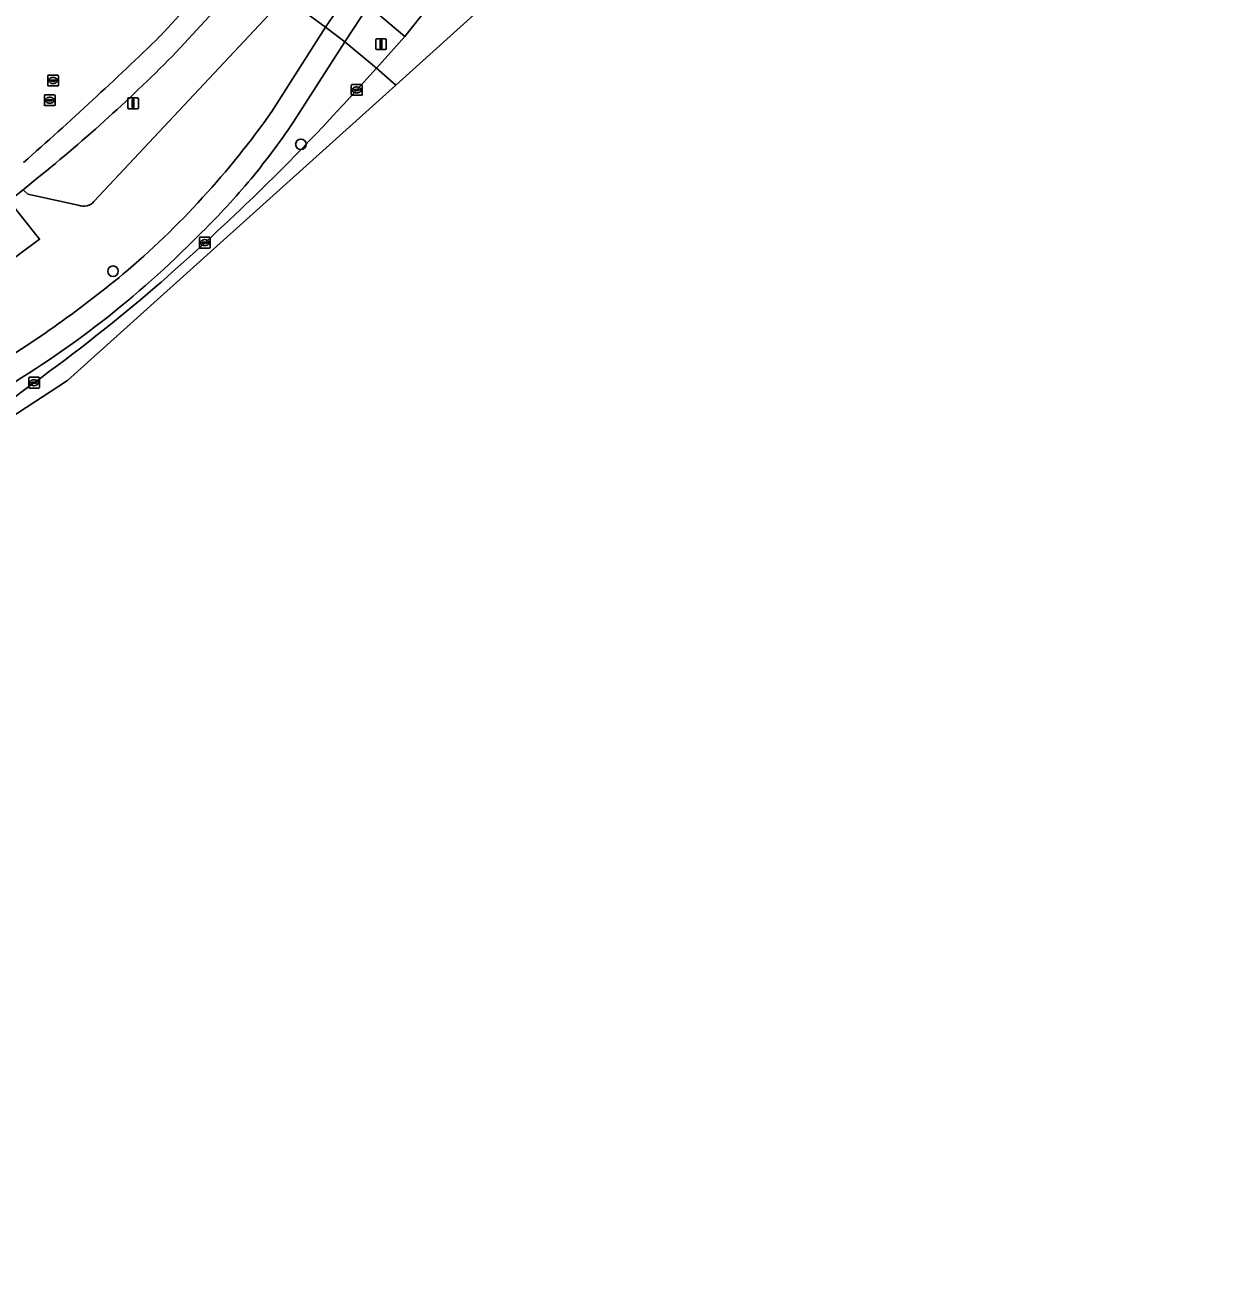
# Model space of a CAD drawing. Extents: x 162542 to 163147, y 380779 to 381521.
# Drawn here: x 163027.9 to 163139.1, y 380815.7 to 380931.8 of the extents above; entities that cross this region are included whole.
import ezdxf

# ---------------------------------------------------------------- set-up
doc = ezdxf.new("R2010")
doc.units = 0
for name, color, linetype in [('IMGEO_Berm_groen', 7, 'Continuous'), ('IMGEO_Boom', 7, 'Continuous'), ('IMGEO_Fietspad_gesloten', 7, 'Continuous'), ('IMGEO_Kolk', 7, 'Continuous'), ('IMGEO_Lichtmast', 7, 'Continuous'), ('IMGEO_Parkeervlak_open', 7, 'Continuous'), ('IMGEO_Rijbaan_lokaal_gesloten', 7, 'Continuous'), ('IMGEO_Rijbaan_lokaal_open', 7, 'Continuous'), ('IMGEO_Rioolput', 7, 'Continuous'), ('IMGEO_Verkeersregelinstallatiepaal', 7, 'Continuous'), ('IMGEO_Voetpad_open', 7, 'Continuous')]:
    doc.layers.add(name, color=color, linetype=linetype)

msp = doc.modelspace()

# ---------------------------------------------------------------- linework, layer by layer
at = {"layer": 'IMGEO_Berm_groen'}
for points in [[(163051.99, 380934.32), (163052.05, 380934.4), (163048.77, 380936.81), (163047.21, 380935.02), (163044.99, 380932.62), (163041.93, 380929.28)], [(163050.84, 380923.77), (163055.83, 380931.61), (163053.87, 380933.06), (163052.05, 380934.4), (163051.99, 380934.32), (163034.27, 380915.4)], [(163034.27, 380915.4), (163051.99, 380934.32)], [(163058.74, 380925.78), (163060.56, 380927.82), (163057.64, 380930.26), (163052.85, 380922.81)], [(163029.01, 380917.56), (163027.7, 380916.49), (163028.14, 380916.07), (163032.83, 380915.06)], [(163032.83, 380915.06), (163028.14, 380916.07), (163027.7, 380916.49), (163026.4, 380915.45), (163026.85, 380914.88), (163029.22, 380911.89), (163015.64, 380901.78), (163005.14, 380895.12), (163000, 380892.28), (162996.57, 380890.66), (162994.35, 380889.86), (162987.77, 380887.48), (162985.15, 380890.36), (162981.81, 380888.96), (162985.59, 380886.89), (162977.65, 380883.47), (162971.48, 380881.39), (162965.78, 380880.08), (162964.39, 380880.07), (162962.19, 380880.6), (162961.24, 380881.12), (162960.57, 380881.64), (162957.75, 380880.86), (162952.33, 380879.39)]]:
    msp.add_lwpolyline(points, dxfattribs=at)
for points in [[(163061.93, 380936.56), (163059.82, 380933.6), (163063.2, 380930.76), (163065.49, 380933.6)], [(163029.22, 380911.89), (163026.85, 380914.88), (163020.01, 380909.54), (163009.26, 380902.25), (163000, 380897), (162998.3, 380896.07), (162992.63, 380893.49), (162994.35, 380889.86), (162996.57, 380890.66), (163000, 380892.28), (163005.14, 380895.12), (163015.64, 380901.78)]]:
    msp.add_lwpolyline(points, close=True, dxfattribs=at)
for centre, radius, start, end in [((162932.15, 381037.32), 154.03, 308.9657, 315.4584), ((162913.26, 381056.52), 195.59, 313.7123, 318.054), ((162985.09, 380970.03), 80.39, 310.2064, 324.8728), ((162997.29, 380960.24), 67, 320.0099, 326.0321), ((162997.35, 380960.23), 66.94, 314.2014, 319.9857), ((163033.32, 380916.21), 1.26, 246.9842, 319.7259), ((163033.32, 380916.21), 1.26, 246.9842, 319.7259), ((162848.5, 381125.29), 290.06, 311.3141, 313.5713), ((162979.62, 380975.5), 90.27, 300.1782, 315.5063), ((162966.54, 380994.22), 110.85, 301.0704, 309.4568), ((162919.24, 381049.03), 186.1, 306.0326, 310.4544), ((162935.7, 381020.58), 153.44, 300.0127, 307.3121)]:
    msp.add_arc(centre, radius, start, end, dxfattribs=at)
at = {"layer": 'IMGEO_Boom'}
for centre in [(163053.54, 380920.72), (163036.06, 380908.91)]:
    msp.add_circle(centre, 0.489, dxfattribs=at)
at = {"layer": 'IMGEO_Fietspad_gesloten'}
for points in [[(163058.56, 380935.62), (163055.83, 380931.61), (163057.64, 380930.26), (163059.82, 380933.6), (163061.93, 380936.56), (163063.17, 380938.25), (163067.58, 380943.89), (163071.2, 380948.48), (163084.15, 380964.81), (163084.65, 380965.35)], [(163052.85, 380922.81), (163057.64, 380930.26), (163055.83, 380931.61), (163050.84, 380923.77)]]:
    msp.add_lwpolyline(points, dxfattribs=at)
for centre, radius, start, end in [((162985.09, 380970.03), 80.39, 310.2064, 324.8728), ((162997.29, 380960.24), 67, 320.0099, 326.0321), ((162997.35, 380960.23), 66.94, 314.2014, 319.9857), ((162979.62, 380975.5), 90.27, 300.1782, 315.5063), ((162966.54, 380994.22), 110.85, 301.0704, 309.4568)]:
    msp.add_arc(centre, radius, start, end, dxfattribs=at)
at = {"layer": 'IMGEO_Kolk'}
for p, q in [((163058.23, 380925.35), (163058.23, 380926.2)), ((163058.31, 380926.28), (163059.16, 380926.28)), ((163059.24, 380926.2), (163059.24, 380925.35)), ((163059.16, 380925.28), (163058.31, 380925.28)), ((163058.49, 380925.77), (163058.49, 380925.78)), ((163058.93, 380925.73), (163058.53, 380925.73)), ((163058.54, 380925.82), (163058.93, 380925.82)), ((163058.72, 380926.06), (163058.75, 380926.06)), ((163058.74, 380925.5), (163058.72, 380925.5)), ((163058.98, 380925.78), (163058.98, 380925.77)), ((163044.1, 380911.14), (163044.1, 380911.99)), ((163044.17, 380912.07), (163045.02, 380912.07)), ((163045.02, 380911.07), (163044.17, 380911.07)), ((163044.35, 380911.56), (163044.35, 380911.57)), ((163044.79, 380911.52), (163044.39, 380911.52)), ((163044.4, 380911.61), (163044.79, 380911.61)), ((163044.58, 380911.85), (163044.61, 380911.85)), ((163044.61, 380911.29), (163044.58, 380911.29)), ((163044.84, 380911.57), (163044.84, 380911.56)), ((163045.1, 380911.99), (163045.1, 380911.14)), ((163028.21, 380898.11), (163028.21, 380898.97)), ((163028.28, 380899.04), (163029.14, 380899.04)), ((163028.47, 380898.53), (163028.47, 380898.55)), ((163028.51, 380898.58), (163028.91, 380898.58)), ((163028.91, 380898.5), (163028.51, 380898.5)), ((163028.7, 380898.82), (163028.72, 380898.82)), ((163028.95, 380898.55), (163028.95, 380898.53)), ((163029.21, 380898.97), (163029.21, 380898.11)), ((163029.14, 380898.04), (163028.28, 380898.04)), ((163028.72, 380898.26), (163028.7, 380898.26))]:
    msp.add_line(p, q, dxfattribs=at)
for points in [[(163058.23, 380925.35), (163058.23, 380926.2)], [(163058.31, 380926.28), (163059.16, 380926.28)], [(163059.24, 380926.2), (163059.24, 380925.35)], [(163059.16, 380925.28), (163058.31, 380925.28)], [(163044.1, 380911.14), (163044.1, 380911.99)], [(163044.17, 380912.07), (163045.02, 380912.07)], [(163045.02, 380911.07), (163044.17, 380911.07)], [(163045.1, 380911.99), (163045.1, 380911.14)], [(163028.21, 380898.11), (163028.21, 380898.97)], [(163028.28, 380899.04), (163029.14, 380899.04)], [(163029.21, 380898.97), (163029.21, 380898.11)], [(163029.14, 380898.04), (163028.28, 380898.04)]]:
    msp.add_lwpolyline(points, dxfattribs=at)
for centre, radius, start, end in [((163058.31, 380926.2), 0.0765, 91.552, 178.448), ((163058.31, 380926.2), 0.0765, 91.552, 178.448), ((163059.16, 380926.2), 0.0765, 1.552, 88.448), ((163059.16, 380926.2), 0.0765, 1.552, 88.448), ((163058.31, 380925.35), 0.0765, 181.552, 268.448), ((163058.31, 380925.35), 0.0765, 181.552, 268.448), ((163058.53, 380925.78), 0.0403, 85.8775, 175.7526), ((163058.53, 380925.77), 0.0366, 178.938, 274.7102), ((163058.94, 380925.78), 0.0386, 1.7309, 96.639), ((163058.93, 380925.78), 0.043, 264.8664, 352.4533), ((163059.16, 380925.35), 0.0765, 271.552, 358.448), ((163059.16, 380925.35), 0.0765, 271.552, 358.448), ((163044.17, 380911.99), 0.0765, 91.552, 178.448), ((163044.17, 380911.99), 0.0765, 91.552, 178.448), ((163044.17, 380911.14), 0.0765, 181.552, 268.448), ((163044.17, 380911.14), 0.0765, 181.552, 268.448), ((163044.39, 380911.57), 0.0403, 85.8775, 175.7526), ((163044.39, 380911.56), 0.0366, 178.938, 274.7102), ((163044.8, 380911.57), 0.0386, 1.7309, 96.639), ((163044.8, 380911.57), 0.043, 264.8664, 352.4533), ((163045.02, 380911.99), 0.0765, 1.552, 88.448), ((163045.02, 380911.99), 0.0765, 1.552, 88.448), ((163045.02, 380911.14), 0.0765, 271.552, 358.448), ((163045.02, 380911.14), 0.0765, 271.552, 358.448), ((163028.29, 380898.96), 0.0765, 91.552, 178.448), ((163028.29, 380898.96), 0.0765, 91.552, 178.448), ((163028.51, 380898.54), 0.0403, 85.8775, 175.7526), ((163028.51, 380898.53), 0.0366, 178.938, 274.7102), ((163028.91, 380898.54), 0.0386, 1.7309, 96.639), ((163028.91, 380898.54), 0.043, 264.8664, 352.4533), ((163029.13, 380898.96), 0.0765, 1.552, 88.448), ((163029.13, 380898.96), 0.0765, 1.552, 88.448), ((163028.29, 380898.12), 0.0765, 181.552, 268.448), ((163028.29, 380898.12), 0.0765, 181.552, 268.448), ((163029.13, 380898.12), 0.0765, 271.552, 358.448), ((163029.13, 380898.12), 0.0765, 271.552, 358.448)]:
    msp.add_arc(centre, radius, start, end, dxfattribs=at)
for centre, major_axis, ratio, start_param, end_param in [((163058.72, 380925.78), (-0.387, 0.002), 0.722429, 4.712389, 7.853982), ((163058.75, 380925.78), (-0.39, 0.002), 0.717154, 1.570796, 4.712389), ((163044.58, 380911.57), (-0.387, 0.002), 0.722429, 4.712389, 7.853982), ((163044.61, 380911.57), (-0.39, 0.002), 0.717154, 1.570796, 4.712389), ((163028.7, 380898.54), (-0.387, 0.002), 0.722429, 4.712389, 7.853982), ((163028.72, 380898.54), (-0.39, 0.002), 0.717154, 1.570796, 4.712389)]:
    msp.add_ellipse(centre, major_axis=major_axis, ratio=ratio, start_param=start_param, end_param=end_param, dxfattribs=at)
at = {"layer": 'IMGEO_Lichtmast'}
for p, q in [((163037.53, 380925.03), (163038.32, 380925.03)), ((163038.32, 380925.03), (163037.53, 380925.03)), ((163037.43, 380924.13), (163037.43, 380924.93)), ((163037.43, 380924.93), (163037.43, 380924.13)), ((163038.32, 380924.03), (163037.53, 380924.03)), ((163037.53, 380924.03), (163038.32, 380924.03)), ((163038.42, 380924.93), (163038.42, 380924.13)), ((163038.42, 380924.13), (163038.42, 380924.93))]:
    msp.add_line(p, q, dxfattribs=at)
msp.add_lwpolyline([(163037.85, 380924.9), (163038, 380924.9), (163038, 380924.15), (163037.85, 380924.15), (163037.85, 380924.9)], dxfattribs=at)
for centre, start, end in [((163037.53, 380924.93), 90, 180), ((163037.53, 380924.93), 90, 180), ((163038.32, 380924.93), 0, 90), ((163038.32, 380924.93), 360, 90), ((163037.53, 380924.13), 180, 270), ((163037.53, 380924.13), 180, 270), ((163038.32, 380924.13), 270, 0), ((163038.32, 380924.13), 270, 0)]:
    msp.add_arc(centre, 0.1, start, end, dxfattribs=at)
at = {"layer": 'IMGEO_Parkeervlak_open'}
for points in [[(163041.93, 380929.28), (163044.99, 380932.62), (163047.21, 380935.02), (163048.77, 380936.81), (163047.07, 380938.05), (163044.72, 380935.45), (163044.34, 380935.07), (163042.21, 380932.71), (163040.43, 380930.77)], [(163026.4, 380915.45), (163027.7, 380916.49), (163029.01, 380917.56)]]:
    msp.add_lwpolyline(points, dxfattribs=at)
for centre, radius, start, end in [((162772.72, 381207.35), 384.92, 311.4912, 314.0654), ((162932.15, 381037.32), 154.03, 308.9657, 315.4584)]:
    msp.add_arc(centre, radius, start, end, dxfattribs=at)
at = {"layer": 'IMGEO_Rijbaan_lokaal_gesloten'}
for points in [[(163062.37, 380926.22), (163069.64, 380932.77), (163093, 380973.88), (163099.48, 380989.07), (163114.52, 381043.88), (163135.38, 381116.47), (163139.07, 381133.95), (163137.61, 381134.32), (163137.56, 381133.07), (163136.98, 381131.28), (163105.94, 381018.86), (163101.74, 381003.42), (163101.03, 381000.83)], [(163066.84, 380935.24), (163065.49, 380933.6), (163063.2, 380930.76), (163060.56, 380927.82), (163062.37, 380926.22)], [(163062.37, 380926.22), (163060.56, 380927.82), (163058.74, 380925.78)], [(162787.74, 380824.92), (162773.47, 380824.42), (162753.99, 380823.72), (162752.75, 380823.67), (162751.74, 380823.6), (162744.85, 380823.06), (162745.65, 380815.7), (162759.59, 380817.5), (162760.6, 380817.64), (162795.7, 380822.17), (162811.56, 380826.61), (162866.8, 380840.19), (162961.02, 380865.35), (162999.42, 380877.6), (163031.83, 380898.73), (163062.37, 380926.22)]]:
    msp.add_lwpolyline(points, dxfattribs=at)
for centre, radius, start, end in [((162913.26, 381056.52), 195.59, 313.7123, 318.054), ((162848.5, 381125.29), 290.06, 311.3141, 313.5713), ((162919.24, 381049.03), 186.1, 306.0326, 310.4544), ((162935.7, 381020.58), 153.44, 300.0127, 307.3121)]:
    msp.add_arc(centre, radius, start, end, dxfattribs=at)
at = {"layer": 'IMGEO_Rijbaan_lokaal_open'}
msp.add_lwpolyline([(163040.43, 380930.77), (163042.21, 380932.71), (163038.63, 380936.24), (163038.54, 380936.16), (163036.34, 380933.9)], dxfattribs=at)
msp.add_arc((162772.72, 381207.35), 384.92, 311.4912, 314.0654, dxfattribs=at)
at = {"layer": 'IMGEO_Rioolput'}
for p, q in [((163029.98, 380926.23), (163029.98, 380927.08)), ((163030.06, 380927.16), (163030.91, 380927.16)), ((163030.91, 380926.16), (163030.06, 380926.16)), ((163030.24, 380926.65), (163030.24, 380926.66)), ((163030.68, 380926.61), (163030.28, 380926.61)), ((163030.29, 380926.7), (163030.68, 380926.7)), ((163030.47, 380926.94), (163030.5, 380926.94)), ((163030.49, 380926.38), (163030.47, 380926.38)), ((163030.73, 380926.66), (163030.73, 380926.65)), ((163030.98, 380927.08), (163030.98, 380926.23)), ((163029.67, 380924.4), (163029.67, 380925.25)), ((163029.74, 380925.32), (163030.6, 380925.32)), ((163030.16, 380925.1), (163030.18, 380925.1)), ((163030.67, 380925.25), (163030.67, 380924.4)), ((163030.6, 380924.32), (163029.74, 380924.32)), ((163029.93, 380924.82), (163029.93, 380924.83)), ((163029.97, 380924.87), (163030.37, 380924.87)), ((163030.36, 380924.78), (163029.97, 380924.78)), ((163030.18, 380924.54), (163030.15, 380924.54)), ((163030.41, 380924.83), (163030.41, 380924.82))]:
    msp.add_line(p, q, dxfattribs=at)
for points in [[(163029.98, 380926.23), (163029.98, 380927.08)], [(163030.06, 380927.16), (163030.91, 380927.16)], [(163030.91, 380926.16), (163030.06, 380926.16)], [(163030.98, 380927.08), (163030.98, 380926.23)], [(163029.67, 380924.4), (163029.67, 380925.25)], [(163029.74, 380925.32), (163030.6, 380925.32)], [(163030.67, 380925.25), (163030.67, 380924.4)], [(163030.6, 380924.32), (163029.74, 380924.32)]]:
    msp.add_lwpolyline(points, dxfattribs=at)
for centre, radius, start, end in [((163030.06, 380927.08), 0.0765, 91.552, 178.448), ((163030.06, 380927.08), 0.0765, 91.552, 178.448), ((163030.06, 380926.23), 0.0765, 181.552, 268.448), ((163030.06, 380926.23), 0.0765, 181.552, 268.448), ((163030.28, 380926.66), 0.0403, 85.8775, 175.7526), ((163030.28, 380926.65), 0.0366, 178.938, 274.7102), ((163030.69, 380926.66), 0.0386, 1.7309, 96.639), ((163030.68, 380926.66), 0.043, 264.8664, 352.4533), ((163030.91, 380927.08), 0.0765, 1.552, 88.448), ((163030.91, 380927.08), 0.0765, 1.552, 88.448), ((163030.91, 380926.23), 0.0765, 271.552, 358.448), ((163030.91, 380926.23), 0.0765, 271.552, 358.448), ((163029.74, 380925.25), 0.0765, 91.552, 178.448), ((163029.74, 380925.25), 0.0765, 91.552, 178.448), ((163030.59, 380925.25), 0.0765, 1.552, 88.448), ((163030.59, 380925.25), 0.0765, 1.552, 88.448), ((163029.74, 380924.4), 0.0765, 181.552, 268.448), ((163029.74, 380924.4), 0.0765, 181.552, 268.448), ((163029.97, 380924.83), 0.0403, 85.8775, 175.7526), ((163029.96, 380924.82), 0.0366, 178.938, 274.7102), ((163030.37, 380924.82), 0.043, 264.8664, 352.4533), ((163030.37, 380924.83), 0.0386, 1.7309, 96.639), ((163030.59, 380924.4), 0.0765, 271.552, 358.448), ((163030.59, 380924.4), 0.0765, 271.552, 358.448)]:
    msp.add_arc(centre, radius, start, end, dxfattribs=at)
for centre, major_axis, ratio, start_param, end_param in [((163030.47, 380926.66), (-0.387, 0.002), 0.722429, 4.712389, 7.853982), ((163030.49, 380926.66), (-0.39, 0.002), 0.717154, 1.570796, 4.712389), ((163030.16, 380924.82), (-0.387, 0.002), 0.722429, 4.712389, 7.853982), ((163030.18, 380924.82), (-0.39, 0.002), 0.717154, 1.570796, 4.712389)]:
    msp.add_ellipse(centre, major_axis=major_axis, ratio=ratio, start_param=start_param, end_param=end_param, dxfattribs=at)
at = {"layer": 'IMGEO_Verkeersregelinstallatiepaal'}
for p, q in [((163060.5, 380929.63), (163060.5, 380930.43)), ((163060.5, 380930.43), (163060.5, 380929.63)), ((163060.6, 380930.53), (163061.39, 380930.53)), ((163061.39, 380930.53), (163060.6, 380930.53)), ((163061.49, 380930.43), (163061.49, 380929.63)), ((163061.49, 380929.63), (163061.49, 380930.43)), ((163061.39, 380929.53), (163060.6, 380929.53)), ((163060.6, 380929.53), (163061.39, 380929.53))]:
    msp.add_line(p, q, dxfattribs=at)
msp.add_lwpolyline([(163060.92, 380930.4), (163061.07, 380930.4), (163061.07, 380929.65), (163060.92, 380929.65), (163060.92, 380930.4)], dxfattribs=at)
for centre, start, end in [((163060.6, 380930.43), 90, 180), ((163060.6, 380930.43), 90, 180), ((163060.6, 380929.63), 180, 270), ((163060.6, 380929.63), 180, 270), ((163061.39, 380930.43), 0, 90), ((163061.39, 380930.43), 360, 90), ((163061.39, 380929.63), 270, 0), ((163061.39, 380929.63), 270, 0)]:
    msp.add_arc(centre, 0.1, start, end, dxfattribs=at)
at = {"layer": 'IMGEO_Voetpad_open'}
for points in [[(163057.07, 380936.71), (163055.73, 380937.69), (163055.2, 380936.97), (163049.66, 380941.01), (163049.56, 380940.89), (163047.07, 380938.05), (163048.77, 380936.81), (163052.05, 380934.4), (163053.87, 380933.06), (163055.83, 380931.61), (163058.56, 380935.62)], [(163060.56, 380927.82), (163063.2, 380930.76), (163059.82, 380933.6), (163057.64, 380930.26)]]:
    msp.add_lwpolyline(points, close=True, dxfattribs=at)

doc.saveas('drawing.dxf')
